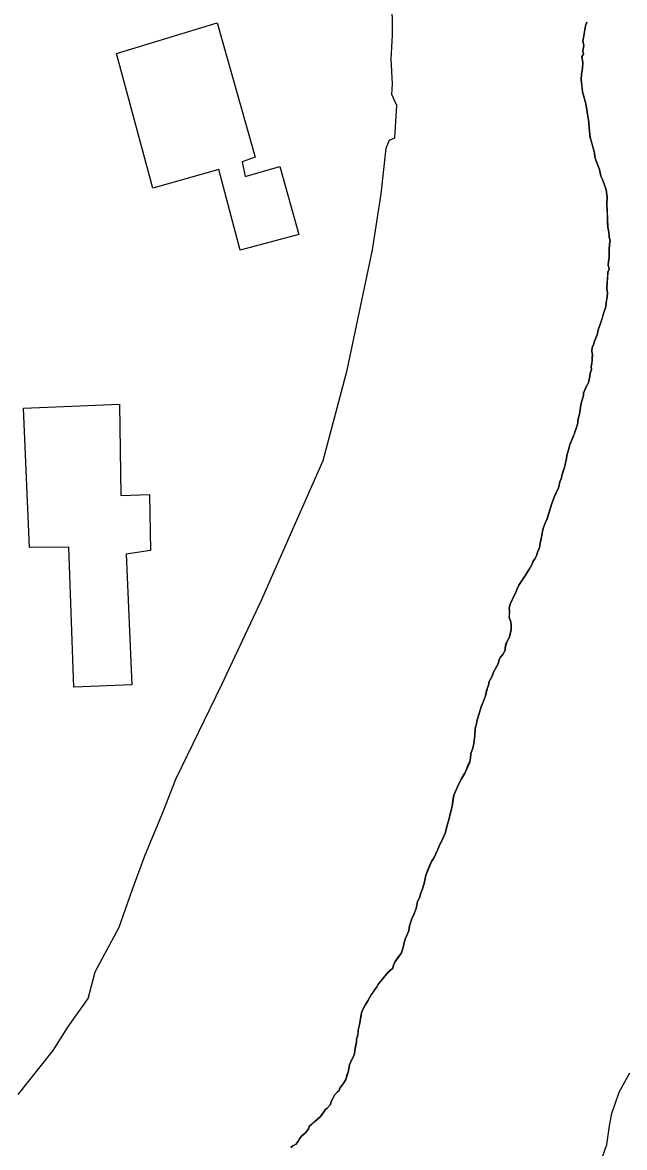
# Model space of a CAD drawing. Extents: x 3263578 to 3301413, y 764927 to 798602.
# Drawn here: x 3271787 to 3272038.5, y 792997.3 to 793467.3 of the extents above; entities that cross this region are included whole.
import ezdxf

# ---------------------------------------------------------------- set-up
doc = ezdxf.new("R2010")
doc.units = 0
for name, color, linetype in [('V-BLDG-OTLN', 7, 'Continuous'), ('V-SITE-VEGE', 7, 'Continuous'), ('V-TOPO-SHOR', 7, 'Continuous')]:
    doc.layers.add(name, color=color, linetype=linetype)

msp = doc.modelspace()

# ---------------------------------------------------------------- linework, layer by layer
at = {"layer": 'V-BLDG-OTLN'}
for points in [[(3271868.29, 793467.23), (3271884.13, 793411.07), (3271878.69, 793409.11), (3271880.04, 793402.98), (3271894.44, 793407.12), (3271902.37, 793378.74), (3271877.88, 793372.24), (3271868.94, 793405.97), (3271841.38, 793398.09), (3271826.2, 793454.38)], [(3271830.32, 793245.22), (3271832.65, 793190.58), (3271808.42, 793189.66), (3271806.31, 793248.15), (3271789.83, 793247.93), (3271787.36, 793306.17), (3271827.54, 793307.86), (3271828.08, 793269.78), (3271840.06, 793270.16), (3271840.47, 793246.74)]]:
    msp.add_lwpolyline(points, close=True, dxfattribs=at)
at = {"layer": 'V-SITE-VEGE'}
for p, q in [((3271941.55, 793462.1), (3271941.35, 793479.03)), ((3272022.18, 793465.97), (3272021.06, 793459.42)), ((3272022.77, 793467.46), (3272022.18, 793465.97)), ((3271940.99, 793451.98), (3271941.55, 793462.1)), ((3272021.06, 793459.42), (3272021.48, 793457.87)), ((3272021.48, 793457.87), (3272021.09, 793455.35)), ((3272021.09, 793455.35), (3272021.27, 793454.07)), ((3271941.56, 793441.79), (3271940.99, 793451.98)), ((3272021.27, 793454.07), (3272020.71, 793453.09)), ((3272020.71, 793453.09), (3272021.08, 793450.53)), ((3272021.08, 793450.53), (3272020.95, 793448.25)), ((3272020.56, 793445.73), (3272020.43, 793443.45)), ((3272020.95, 793448.25), (3272020.56, 793445.73)), ((3271941.31, 793437.29), (3271941.56, 793441.79)), ((3272020.43, 793443.45), (3272020.92, 793438.34)), ((3271943.31, 793432.67), (3271941.31, 793437.29)), ((3272020.92, 793438.34), (3272022.2, 793433.95)), ((3271942.57, 793419.17), (3271943.31, 793432.67)), ((3272022.2, 793433.95), (3272022.6, 793431.89)), ((3272022.6, 793431.89), (3272022.95, 793429.08)), ((3272022.95, 793429.08), (3272023.53, 793425.75)), ((3272023.53, 793425.75), (3272023.64, 793423.2)), ((3272023.64, 793423.2), (3272024.19, 793419.36)), ((3271938.95, 793414.86), (3271940.26, 793418.17)), ((3271940.26, 793418.17), (3271942.57, 793419.17)), ((3272024.19, 793419.36), (3272025.87, 793412.91)), ((3271936.77, 793395.8), (3271938.95, 793414.86)), ((3272025.87, 793412.91), (3272026.03, 793411.13)), ((3272026.03, 793411.13), (3272027.13, 793408.02)), ((3272027.13, 793408.02), (3272028.03, 793405.94)), ((3272028.03, 793405.94), (3272028.64, 793403.11)), ((3272028.64, 793403.11), (3272029.33, 793401.8)), ((3272029.33, 793401.8), (3272030.86, 793397.39)), ((3271933.22, 793372.3), (3271936.77, 793395.8)), ((3272030.86, 793397.39), (3272031.2, 793394.33)), ((3272031.2, 793394.33), (3272031.06, 793391.79)), ((3272031.06, 793391.79), (3272031.54, 793381.86)), ((3272031.54, 793381.86), (3272031.93, 793379.8)), ((3272031.93, 793379.8), (3272032.08, 793377.76)), ((3272032.08, 793377.76), (3272032.48, 793375.96)), ((3272032.48, 793375.96), (3272032.16, 793374.71)), ((3271922.56, 793322.12), (3271933.22, 793372.3)), ((3272032.16, 793374.71), (3272032.04, 793372.43)), ((3272032.04, 793372.43), (3272032.12, 793369.37)), ((3272031.76, 793367.36), (3272031.69, 793366.09)), ((3272031.69, 793366.09), (3272032.1, 793364.29)), ((3272032.12, 793369.37), (3272031.76, 793367.36)), ((3272031.52, 793363.06), (3272031.15, 793356.21)), ((3272032.1, 793364.29), (3272031.52, 793363.06)), ((3272031.15, 793356.21), (3272031.3, 793354.43)), ((3272031.2, 793352.65), (3272030.83, 793350.39)), ((3272031.3, 793354.43), (3272031.2, 793352.65)), ((3272030.73, 793348.61), (3272029.83, 793346.12)), ((3272030.83, 793350.39), (3272030.73, 793348.61)), ((3272029.83, 793346.12), (3272028.29, 793341.12)), ((3272027.4, 793338.89), (3272027.04, 793336.87)), ((3272028.29, 793341.12), (3272027.4, 793338.89)), ((3272025.87, 793334.14), (3272025.53, 793332.64)), ((3272027.04, 793336.87), (3272025.87, 793334.14)), ((3272025.06, 793328.6), (3272024.86, 793325.05)), ((3272024.97, 793331.65), (3272024.87, 793329.88)), ((3272024.87, 793329.88), (3272025.06, 793328.6)), ((3272025.53, 793332.64), (3272024.97, 793331.65)), ((3272024.86, 793325.05), (3272024.53, 793323.55)), ((3272024.53, 793323.55), (3272024.71, 793322.27)), ((3271912.58, 793284.31), (3271922.56, 793322.12)), ((3272024.05, 793319.51), (3272023.4, 793317)), ((3272024.12, 793320.77), (3272024.05, 793319.51)), ((3272024.71, 793322.27), (3272024.12, 793320.77)), ((3272022.27, 793314.78), (3272021.38, 793312.54)), ((3272023.4, 793317), (3272022.27, 793314.78)), ((3272021.33, 793311.52), (3272020.39, 793308.27)), ((3272021.38, 793312.54), (3272021.33, 793311.52)), ((3272020.39, 793308.27), (3272019.62, 793303.74)), ((3272018.91, 793299.97), (3272018.28, 793297.72)), ((3272018.98, 793301.23), (3272018.91, 793299.97)), ((3272019.62, 793303.74), (3272018.98, 793301.23)), ((3272017.69, 793296.22), (3272017.07, 793294.22)), ((3272018.28, 793297.72), (3272017.69, 793296.22)), ((3272015.62, 793291), (3272015.27, 793289.24)), ((3272017.07, 793294.22), (3272015.62, 793291)), ((3272014.36, 793286.5), (3272014.29, 793285.23)), ((3272015.27, 793289.24), (3272014.36, 793286.5)), ((3271886.8, 793225.94), (3271912.58, 793284.31)), ((3272013.29, 793280.97), (3272012.4, 793278.47)), ((3272014.29, 793285.23), (3272013.29, 793280.97)), ((3272012.04, 793276.71), (3272011.47, 793275.47)), ((3272012.4, 793278.47), (3272012.04, 793276.71)), ((3272010.83, 793272.97), (3272009.08, 793269)), ((3272011.47, 793275.47), (3272010.83, 793272.97)), ((3272009.08, 793269), (3272007.9, 793266.02)), ((3272007.9, 793266.02), (3272006.02, 793259.51)), ((3272005.46, 793258.53), (3272004.57, 793256.29)), ((3272006.02, 793259.51), (3272005.46, 793258.53)), ((3272004.23, 793254.78), (3272003.84, 793252.26)), ((3272004.57, 793256.29), (3272004.23, 793254.78)), ((3272003.14, 793248.74), (3272002.82, 793247.49)), ((3272003.2, 793249.76), (3272003.14, 793248.74)), ((3272003.84, 793252.26), (3272003.2, 793249.76)), ((3272001.64, 793244.51), (3272001.06, 793243.27)), ((3272002.26, 793246.51), (3272001.64, 793244.51)), ((3272002.82, 793247.49), (3272002.26, 793246.51)), ((3271998.8, 793239.07), (3271997.13, 793236.37)), ((3271999.92, 793241.04), (3271998.8, 793239.07)), ((3272000.23, 793242.04), (3271999.92, 793241.04)), ((3272001.06, 793243.27), (3272000.23, 793242.04)), ((3271997.13, 793236.37), (3271994.36, 793232.2)), ((3271993.19, 793229.47), (3271992.35, 793227.99)), ((3271993.5, 793230.47), (3271993.19, 793229.47)), ((3271994.36, 793232.2), (3271993.5, 793230.47)), ((3271870.2, 793190.75), (3271886.8, 793225.94)), ((3271990.9, 793224.77), (3271990.28, 793222.77)), ((3271991.46, 793225.76), (3271990.9, 793224.77)), ((3271991.77, 793226.75), (3271991.46, 793225.76)), ((3271992.35, 793227.99), (3271991.77, 793226.75)), ((3271990.28, 793222.77), (3271990.47, 793221.49)), ((3271990.47, 793221.49), (3271990.31, 793218.7)), ((3271990.31, 793218.7), (3271990.98, 793216.89)), ((3271990.98, 793216.89), (3271991.16, 793215.61)), ((3271991.16, 793215.61), (3271991.05, 793213.58)), ((3271990.37, 793210.57), (3271989.25, 793208.6)), ((3271991.05, 793213.58), (3271990.37, 793210.57)), ((3271988.6, 793206.09), (3271988.55, 793205.08)), ((3271989.25, 793208.6), (3271988.6, 793206.09)), ((3271986.05, 793201.15), (3271985.7, 793199.39)), ((3271986.61, 793202.14), (3271986.05, 793201.15)), ((3271987.69, 793203.35), (3271986.61, 793202.14)), ((3271988.55, 793205.08), (3271987.69, 793203.35)), ((3271985.7, 793199.39), (3271983.73, 793195.94)), ((3271981.98, 793191.97), (3271981.65, 793190.47)), ((3271983.12, 793194.2), (3271981.98, 793191.97)), ((3271983.73, 793195.94), (3271983.12, 793194.2)), ((3271851.1, 793151.18), (3271870.2, 793190.75)), ((3271981.06, 793188.97), (3271980.39, 793185.96)), ((3271981.65, 793190.47), (3271981.06, 793188.97)), ((3271980.39, 793185.96), (3271978.61, 793181.48)), ((3271978.61, 793181.48), (3271976.76, 793175.49)), ((3271976.69, 793174.22), (3271976.09, 793172.47)), ((3271976.76, 793175.49), (3271976.69, 793174.22)), ((3271975.92, 793169.44), (3271975.49, 793166.16)), ((3271976.09, 793172.47), (3271975.92, 793169.44)), ((3271975.12, 793164.14), (3271974.23, 793161.91)), ((3271975.49, 793166.16), (3271975.12, 793164.14)), ((3271974.14, 793160.13), (3271973.79, 793158.37)), ((3271974.23, 793161.91), (3271974.14, 793160.13)), ((3271973.79, 793158.37), (3271971.75, 793153.66)), ((3271845.86, 793137.93), (3271851.1, 793151.18)), ((3271970.08, 793150.95), (3271968.64, 793147.98)), ((3271971.75, 793153.66), (3271970.08, 793150.95)), ((3271968.34, 793146.98), (3271967.18, 793144.51)), ((3271968.64, 793147.98), (3271968.34, 793146.98)), ((3271967.18, 793144.51), (3271966.41, 793139.72)), ((3271838.06, 793119.18), (3271845.86, 793137.93)), ((3271966.41, 793139.72), (3271965.09, 793134.2)), ((3271964.49, 793132.46), (3271963.52, 793128.7)), ((3271965.09, 793134.2), (3271964.49, 793132.46)), ((3271962.64, 793126.46), (3271960.92, 793123)), ((3271963.52, 793128.7), (3271962.64, 793126.46)), ((3271960.33, 793121.5), (3271958.9, 793118.53)), ((3271960.92, 793123), (3271960.33, 793121.5)), ((3271832.75, 793104.81), (3271838.06, 793119.18)), ((3271957.79, 793116.82), (3271955.44, 793111.1)), ((3271958.9, 793118.53), (3271957.79, 793116.82)), ((3271954.74, 793107.58), (3271954.11, 793105.33)), ((3271955.44, 793111.1), (3271954.74, 793107.58)), ((3271827.39, 793089.31), (3271832.75, 793104.81)), ((3271953.24, 793103.35), (3271952.9, 793101.84)), ((3271954.11, 793105.33), (3271953.24, 793103.35)), ((3271952.04, 793100.11), (3271951.37, 793097.1)), ((3271952.9, 793101.84), (3271952.04, 793100.11)), ((3271950.47, 793094.6), (3271949.61, 793092.87)), ((3271951.37, 793097.1), (3271950.47, 793094.6)), ((3271817.34, 793070.69), (3271827.39, 793089.31)), ((3271948.68, 793089.87), (3271948.32, 793087.86)), ((3271949.61, 793092.87), (3271948.68, 793089.87)), ((3271946.86, 793084.38), (3271946.24, 793082.39)), ((3271948.32, 793087.86), (3271946.86, 793084.38)), ((3271946.19, 793081.37), (3271945.27, 793078.63)), ((3271946.24, 793082.39), (3271946.19, 793081.37)), ((3271942.52, 793074.71), (3271941.94, 793073.47)), ((3271945.27, 793078.63), (3271942.52, 793074.71)), ((3271814.47, 793059.56), (3271817.34, 793070.69)), ((3271939.75, 793070.54), (3271935.67, 793065.69)), ((3271941.62, 793072.22), (3271939.75, 793070.54)), ((3271941.94, 793073.47), (3271941.62, 793072.22)), ((3271935.67, 793065.69), (3271934.83, 793064.21)), ((3271932.62, 793061.03), (3271931.21, 793058.56)), ((3271934.01, 793063.24), (3271932.62, 793061.03)), ((3271934.83, 793064.21), (3271934.01, 793063.24)), ((3271805.91, 793047.62), (3271814.47, 793059.56)), ((3271930.1, 793056.84), (3271928.68, 793054.13)), ((3271931.21, 793058.56), (3271930.1, 793056.84)), ((3271928.68, 793054.13), (3271927.91, 793049.34)), ((3271799.73, 793037.81), (3271805.91, 793047.62)), ((3271927.24, 793046.33), (3271927.13, 793044.3)), ((3271927.91, 793049.34), (3271927.24, 793046.33)), ((3271926.45, 793041.29), (3271925.75, 793037.77)), ((3271926.52, 793042.56), (3271926.45, 793041.29)), ((3271927.13, 793044.3), (3271926.52, 793042.56)), ((3271785.18, 793019.43), (3271799.73, 793037.81)), ((3271925.75, 793037.77), (3271925.68, 793036.51)), ((3271924.53, 793034.03), (3271923.65, 793031.79)), ((3271925.09, 793035.01), (3271924.53, 793034.03)), ((3271925.68, 793036.51), (3271925.09, 793035.01)), ((3271922.97, 793028.78), (3271922.04, 793025.78)), ((3271923.65, 793031.79), (3271922.97, 793028.78)), ((3272036.17, 793020.42), (3272040.76, 793028.56)), ((3271921.2, 793024.3), (3271919.56, 793022.11)), ((3271922.04, 793025.78), (3271921.2, 793024.3)), ((3271917.36, 793019.18), (3271915.94, 793016.46)), ((3271918.44, 793020.39), (3271917.36, 793019.18)), ((3271919.25, 793021.1), (3271918.44, 793020.39)), ((3271919.56, 793022.11), (3271919.25, 793021.1)), ((3272033.12, 793011.45), (3272036.17, 793020.42)), ((3271914.27, 793013.76), (3271913.47, 793013.04)), ((3271915.62, 793015.21), (3271914.27, 793013.76)), ((3271915.94, 793016.46), (3271915.62, 793015.21)), ((3271911.28, 793010.11), (3271906.73, 793006.04)), ((3271912.36, 793011.32), (3271911.28, 793010.11)), ((3271913.47, 793013.04), (3271912.36, 793011.32)), ((3272032.17, 793006.35), (3272033.12, 793011.45)), ((3271906.42, 793005.04), (3271905.33, 793003.57)), ((3271906.73, 793006.04), (3271906.42, 793005.04)), ((3272031.12, 792998.5), (3272032.17, 793006.35)), ((3271902.64, 793000.93), (3271901.25, 792998.72)), ((3271903.72, 793002.14), (3271902.64, 793000.93)), ((3271905.33, 793003.57), (3271903.72, 793002.14)), ((3271899.94, 792998.03), (3271899.14, 792997.31)), ((3271901.25, 792998.72), (3271899.94, 792998.03)), ((3272028.42, 792991.01), (3272031.12, 792998.5))]:
    msp.add_line(p, q, dxfattribs=at)
at = {"layer": 'V-TOPO-SHOR'}
for points in [[(3272021.44, 793461.69), (3272021.79, 793463.45), (3272022.18, 793465.97), (3272022.77, 793467.46)], [(3272011.13, 793273.97), (3272011.47, 793275.47), (3272012.04, 793276.71), (3272012.4, 793278.47), (3272012.71, 793279.47), (3272013.29, 793280.97), (3272013.65, 793282.72), (3272014.29, 793285.23), (3272014.36, 793286.5), (3272014.97, 793288.24), (3272015.27, 793289.24), (3272015.62, 793291), (3272016.2, 793292.24), (3272017.07, 793294.22), (3272017.38, 793295.22), (3272017.69, 793296.22), (3272018.28, 793297.72), (3272018.91, 793299.97), (3272018.98, 793301.23), (3272019.32, 793302.74), (3272019.63, 793303.74), (3272020.03, 793306.51), (3272020.39, 793308.27), (3272021.02, 793310.53), (3272021.33, 793311.52), (3272021.38, 793312.54), (3272022.27, 793314.78), (3272022.83, 793315.76), (3272023.4, 793317), (3272024.05, 793319.51), (3272024.12, 793320.77), (3272024.71, 793322.27), (3272024.53, 793323.55), (3272024.86, 793325.05), (3272024.92, 793326.07), (3272024.99, 793327.33), (3272025.06, 793328.6), (3272024.87, 793329.88), (3272024.97, 793331.65), (3272025.53, 793332.64), (3272025.87, 793334.14), (3272026.46, 793335.64), (3272027.04, 793336.87), (3272027.4, 793338.89), (3272028.29, 793341.13), (3272029.21, 793344.12), (3272029.83, 793346.12), (3272030.73, 793348.61), (3272030.83, 793350.39), (3272031.2, 793352.65), (3272031.3, 793354.43), (3272031.15, 793356.22), (3272031.28, 793358.75), (3272031.36, 793360.02), (3272031.47, 793362.04), (3272031.52, 793363.06), (3272032.1, 793364.29), (3272031.69, 793366.09), (3272031.76, 793367.36), (3272032.12, 793369.37), (3272032.04, 793372.43), (3272032.16, 793374.71), (3272032.48, 793375.96), (3272032.08, 793377.76), (3272031.93, 793379.8), (3272031.54, 793381.86), (3272031.4, 793383.9), (3272031.31, 793386.95), (3272031.17, 793388.99), (3272031.06, 793391.79), (3272031.2, 793394.33), (3272030.86, 793397.39), (3272029.99, 793399.98), (3272029.33, 793401.8), (3272028.64, 793403.11), (3272028.03, 793405.94), (3272027.13, 793408.02), (3272026.03, 793411.13), (3272025.87, 793412.91), (3272025.45, 793414.46), (3272024.83, 793417.04), (3272024.19, 793419.36), (3272023.64, 793423.2), (3272023.53, 793425.75), (3272022.95, 793429.08), (3272022.78, 793430.61), (3272022.6, 793431.89), (3272022.2, 793433.95), (3272021.78, 793435.5), (3272020.92, 793438.34), (3272020.76, 793440.13), (3272020.43, 793443.45), (3272020.56, 793445.73), (3272020.95, 793448.25), (3272021.08, 793450.53), (3272020.71, 793453.09), (3272021.27, 793454.07), (3272021.09, 793455.35), (3272021.48, 793457.87), (3272021.06, 793459.42), (3272021.44, 793461.69)], [(3271952.9, 793101.84), (3271953.24, 793103.35), (3271954.11, 793105.33), (3271954.74, 793107.58), (3271955.44, 793111.1), (3271956.33, 793113.34), (3271957.79, 793116.82), (3271958.9, 793118.53), (3271960.33, 793121.5), (3271960.92, 793123), (3271961.78, 793124.73), (3271962.64, 793126.46), (3271963.52, 793128.7), (3271963.83, 793129.7), (3271964.49, 793132.46), (3271965.09, 793134.2), (3271965.77, 793137.21), (3271966.41, 793139.72), (3271966.81, 793142.24), (3271967.18, 793144.51), (3271968.34, 793146.98), (3271968.64, 793147.98), (3271970.08, 793150.95), (3271970.92, 793152.43), (3271971.75, 793153.66), (3271972.62, 793155.64), (3271973.21, 793157.13), (3271973.79, 793158.37), (3271974.14, 793160.13), (3271974.23, 793161.91), (3271975.12, 793164.14), (3271975.49, 793166.16), (3271975.92, 793169.44), (3271976.09, 793172.47), (3271976.69, 793174.22), (3271976.76, 793175.49), (3271977.37, 793177.23), (3271977.67, 793178.23), (3271978.31, 793180.48), (3271978.61, 793181.48), (3271979.79, 793184.47), (3271980.39, 793185.96), (3271980.74, 793187.72), (3271981.06, 793188.97), (3271981.65, 793190.47), (3271981.98, 793191.97), (3271983.12, 793194.2), (3271983.73, 793195.94), (3271984.29, 793196.93), (3271985.13, 793198.41), (3271985.7, 793199.39), (3271986.05, 793201.15), (3271986.61, 793202.14), (3271987.69, 793203.35), (3271988.55, 793205.08), (3271988.6, 793206.09), (3271988.94, 793207.6), (3271989.25, 793208.6), (3271990.37, 793210.57), (3271990.71, 793212.08), (3271991.05, 793213.58), (3271991.16, 793215.61), (3271990.98, 793216.89), (3271990.31, 793218.7), (3271990.37, 793219.72), (3271990.47, 793221.49), (3271990.28, 793222.77), (3271990.9, 793224.77), (3271991.46, 793225.76), (3271991.77, 793226.75), (3271992.35, 793227.99), (3271993.19, 793229.47), (3271993.5, 793230.47), (3271994.36, 793232.2), (3271995.47, 793233.92), (3271997.13, 793236.37), (3271997.97, 793237.85), (3271998.8, 793239.07), (3271999.92, 793241.04), (3272000.23, 793242.04), (3272001.06, 793243.27), (3272001.64, 793244.51), (3272002.26, 793246.51), (3272002.82, 793247.49), (3272003.14, 793248.74), (3272003.2, 793249.76), (3272003.53, 793251.26), (3272003.84, 793252.26), (3272004.23, 793254.78), (3272004.57, 793256.29), (3272005.46, 793258.53), (3272006.02, 793259.51), (3272006.64, 793261.51), (3272006.96, 793262.76), (3272007.27, 793263.77), (3272007.9, 793266.02), (3272008.49, 793267.51), (3272009.08, 793269), (3272009.95, 793270.99), (3272010.83, 793272.97), (3272011.13, 793273.97)], [(3271899.14, 792997.31), (3271899.94, 792998.03), (3271901.25, 792998.72), (3271902.08, 792999.94), (3271902.64, 793000.93), (3271903.72, 793002.14), (3271904.52, 793002.86), (3271905.33, 793003.57), (3271906.42, 793005.04), (3271906.73, 793006.04), (3271907.8, 793007), (3271909.14, 793008.19), (3271910.21, 793009.15), (3271911.28, 793010.11), (3271912.36, 793011.32), (3271913.47, 793013.04), (3271914.27, 793013.76), (3271915.62, 793015.21), (3271915.94, 793016.46), (3271916.5, 793017.44), (3271917.36, 793019.18), (3271918.45, 793020.39), (3271919.25, 793021.1), (3271919.56, 793022.1), (3271921.2, 793024.3), (3271922.04, 793025.78), (3271922.66, 793027.78), (3271922.97, 793028.78), (3271923.31, 793030.29), (3271923.65, 793031.79), (3271924.53, 793034.03), (3271925.09, 793035.01), (3271925.68, 793036.51), (3271925.75, 793037.77), (3271926.1, 793039.53), (3271926.45, 793041.29), (3271926.52, 793042.56), (3271927.13, 793044.3), (3271927.18, 793045.32), (3271927.24, 793046.33), (3271927.58, 793047.84), (3271927.91, 793049.34), (3271928.32, 793052.11), (3271928.68, 793054.13), (3271930.1, 793056.84), (3271931.21, 793058.56), (3271932.62, 793061.03), (3271933.45, 793062.25), (3271934.01, 793063.24), (3271934.83, 793064.21), (3271935.67, 793065.69), (3271937.3, 793067.63), (3271938.38, 793068.84), (3271939.75, 793070.54), (3271940.55, 793071.26), (3271941.62, 793072.22), (3271941.94, 793073.47), (3271942.52, 793074.71), (3271943.35, 793075.94), (3271945.27, 793078.63), (3271945.58, 793079.63), (3271946.19, 793081.37), (3271946.24, 793082.39), (3271946.86, 793084.38), (3271947.44, 793085.62), (3271948.32, 793087.86), (3271948.68, 793089.87), (3271949.61, 793092.87), (3271950.47, 793094.6), (3271951.37, 793097.1), (3271951.71, 793098.6), (3271952.04, 793100.11), (3271952.9, 793101.84)]]:
    msp.add_lwpolyline(points, dxfattribs=at)

doc.saveas('drawing.dxf')
